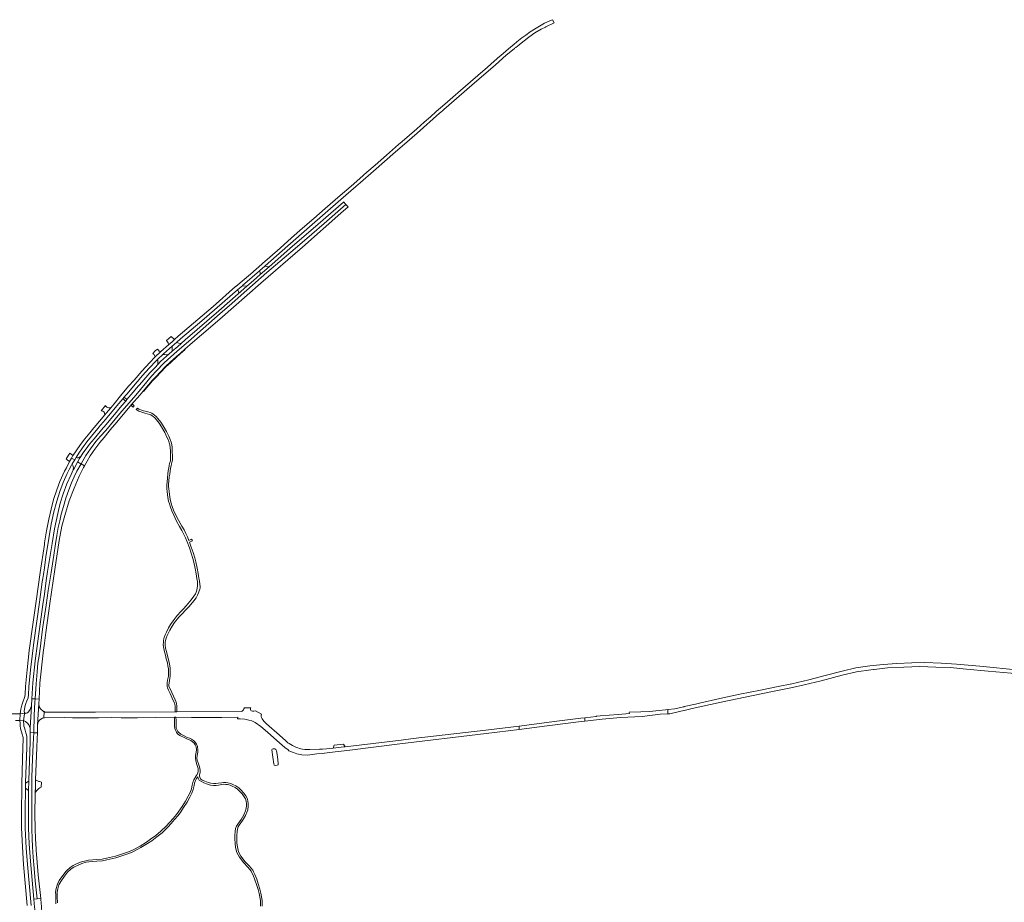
# Model space of a CAD drawing. Extents: x 152825 to 164088, y 457113 to 463005.
# Tile 327 of 364: x 157481 to 158250, y 462129 to 462819. Entities that reach past the tile are written whole.
import ezdxf

# ---------------------------------------------------------------- set-up
doc = ezdxf.new("R2010")
doc.units = 0
doc.header["$LTSCALE"] = 0.5
for name, color, linetype, lineweight in [('B-PV-VH-GESLOTENVERHARDING_ASFALT-GV', 251, 'CONTINUOUS', 18), ('B-PV-VH-HALFVERHARDING-GV', 251, 'CONTINUOUS', 18), ('B-PV-VH-HALFVERHARDING_GRASBETONSTEEN-GV', 251, 'CONTINUOUS', 18), ('B-PV-VH-ONVERHARD-GV', 251, 'CONTINUOUS', 18), ('B-PV-VH-ONVERHARD_ZAND-GV', 251, 'CONTINUOUS', 18), ('B-PV-VH-OPENVERHARDING_BETONSTRAATSTEEN-GV', 251, 'CONTINUOUS', 18)]:
    doc.layers.add(name, color=color, linetype=linetype, lineweight=lineweight)

msp = doc.modelspace()

# ---------------------------------------------------------------- linework, layer by layer
at = {"layer": 'B-PV-VH-GESLOTENVERHARDING_ASFALT-GV', "flags": 128}
for points in [[(157601.789, 462569.044), (157599.767, 462567.312), (157597.085, 462564.961), (157590.986, 462559.617), (157590.878, 462559.522), (157590.769, 462559.417), (157586.596, 462555.382), (157586.559, 462555.347), (157586.352, 462555.136), (157582.407, 462550.987), (157576.084, 462544.22), (157570.066, 462537.321), (157565.786, 462532.423), (157559.644, 462524.941), (157554.56, 462518.855), (157551.88, 462515.626), (157548.627, 462511.708), (157547.292, 462510.127), (157543.224, 462505.311), (157538.889, 462500.125), (157538.785, 462500), (157538.681, 462499.875), (157535.546, 462496.124), (157531.716, 462491.498), (157528.316, 462486.926), (157524.775, 462481.969), (157522.465, 462478.498), (157522.384, 462478.377), (157522.31, 462478.248), (157521.219, 462476.356), (157523.704, 462474.888), (157524.84, 462476.762), (157526.908, 462480.1), (157529.686, 462484.253), (157533.147, 462488.947), (157536.836, 462493.444), (157541.79, 462499.358), (157542.226, 462499.875), (157542.332, 462500), (157542.438, 462500.125), (157547.71, 462506.369), (157556.629, 462517.239), (157561.346, 462522.728), (157562.323, 462523.864), (157563.766, 462525.544), (157563.783, 462525.564), (157563.898, 462525.698), (157564.468, 462526.37), (157572.633, 462536.01), (157576.796, 462540.844), (157581.973, 462546.626), (157587.34, 462552.3), (157588.486, 462553.378), (157592.927, 462557.51), (157593.014, 462557.591), (157593.177, 462557.743), (157597.911, 462561.979), (157599.981, 462563.793), (157603.306, 462566.705), (157606.508, 462569.51), (157623, 462583.553), (157650.999, 462607.919), (157651.088, 462608.069), (157651.192, 462608.153), (157654.793, 462611.054), (157654.84, 462611.092), (157654.889, 462611.287), (157668.091, 462622.713), (157668.223, 462622.827), (157668.338, 462622.926), (157672.344, 462626.389), (157672.471, 462626.499), (157672.594, 462626.608), (157690.172, 462642.21), (157707.215, 462657.211), (157731.666, 462678.527), (157743.36, 462688.66), (157746.953, 462691.774), (157757.268, 462700.712), (157774.384, 462715.666), (157781.454, 462721.812), (157791.265, 462730.34), (157808.945, 462745.874), (157809.832, 462746.653), (157811.21, 462747.864), (157811.22, 462747.873), (157812.226, 462748.75), (157834.172, 462767.888), (157852.485, 462783.83), (157860.986, 462791.191), (157867.154, 462796.359), (157867.317, 462796.49), (157867.466, 462796.56), (157867.567, 462796.641), (157868.412, 462797.323), (157871.03, 462799.434), (157871.164, 462799.542), (157871.275, 462799.656), (157878.763, 462805.353), (157883.431, 462808.617), (157888.236, 462811.551), (157891.652, 462813.228), (157891.752, 462813.277), (157891.902, 462813.347), (157898.509, 462816.438), (157897.166, 462819.016), (157895.648, 462818.357), (157892.748, 462817.058), (157890.979, 462816.178), (157888.331, 462814.735), (157882.958, 462811.536), (157879.732, 462809.507), (157876.338, 462807.002), (157873.248, 462804.736), (157869.325, 462801.675), (157866.837, 462799.733), (157864.691, 462797.868), (157860.602, 462794.458), (157856.715, 462790.996), (157856.379, 462790.706), (157856.001, 462790.38), (157851.642, 462786.624), (157851.575, 462786.564), (157846.315, 462781.823), (157838.708, 462775.263), (157833.06, 462770.458), (157825.211, 462763.585), (157819.264, 462758.518), (157812.948, 462753.032), (157806.306, 462747.253), (157801.695, 462743.158), (157796.854, 462738.874), (157791.065, 462733.804), (157785.253, 462728.779), (157779.691, 462723.921), (157776.745, 462721.349), (157767.299, 462713.093), (157758.616, 462705.315), (157752.058, 462699.713), (157746.581, 462694.991), (157739.786, 462688.914), (157731.291, 462681.486), (157719.551, 462671.497), (157710.514, 462663.53), (157701.811, 462655.95), (157693.211, 462648.375), (157684.172, 462640.454), (157676.198, 462633.463), (157670.555, 462628.442), (157670.1, 462628.037), (157661.02, 462620.152), (157649.627, 462610.513), (157649.41, 462610.32), (157631.958, 462594.94), (157604.653, 462571.496)], [(157588.778, 462549.569), (157586.491, 462547.166), (157582.515, 462542.992), (157576.243, 462535.717), (157571.857, 462530.722), (157569.673, 462528.093), (157569.604, 462528.01), (157569.518, 462527.908), (157564.55, 462521.994), (157563.594, 462520.857), (157560.677, 462517.451), (157554.757, 462510.4), (157546.767, 462500.802), (157546.201, 462500.125), (157546.097, 462500), (157545.993, 462499.875), (157538.808, 462491.27), (157535.383, 462487.141), (157532.67, 462483.629), (157530.129, 462480.079), (157528.5, 462477.608), (157527.259, 462475.728), (157526.05, 462473.501), (157525.921, 462473.264), (157528.422, 462471.906), (157528.682, 462471.769), (157532.338, 462478.469), (157536.128, 462483.626), (157540.355, 462489.357), (157543.985, 462493.528), (157548.102, 462497.97), (157559.098, 462511.133), (157571.503, 462525.542), (157583.799, 462540.384), (157587.32, 462544.393), (157593.55, 462550.676), (157603.733, 462559.885), (157612.725, 462567.415), (157624.155, 462577.653), (157637.481, 462589.299), (157644.381, 462595.349), (157658.173, 462607.608), (157673.991, 462621.313), (157687.425, 462632.742), (157696.146, 462640.218), (157709.092, 462651.431), (157718.735, 462659.827), (157735.684, 462674.668), (157733.826, 462676.602), (157733.699, 462676.491), (157713.995, 462659.289), (157691.918, 462640.114), (157675.65, 462625.906), (157668.73, 462619.862), (157663.422, 462615.226), (157658.345, 462610.761), (157651.59, 462604.819), (157636.407, 462591.465), (157610.155, 462568.809), (157606.802, 462565.871), (157604.299, 462563.678), (157599.793, 462559.783), (157599.35, 462559.4), (157597.711, 462558.015), (157597.549, 462557.878), (157595.357, 462556.027), (157590.902, 462551.8)], [(157622.945, 462572.743), (157637.175, 462584.901), (157669.169, 462613.116), (157701.636, 462641.112), (157731.782, 462667.772), (157737.545, 462672.73), (157735.684, 462674.668), (157718.735, 462659.827), (157709.092, 462651.431), (157696.146, 462640.218), (157687.425, 462632.742), (157673.991, 462621.313), (157658.173, 462607.608), (157644.381, 462595.349), (157637.481, 462589.299), (157624.155, 462577.653), (157612.725, 462567.415), (157603.733, 462559.885), (157593.55, 462550.676), (157587.32, 462544.393), (157583.799, 462540.384), (157571.503, 462525.542), (157559.098, 462511.133), (157548.102, 462497.97), (157543.985, 462493.528), (157540.355, 462489.357), (157536.128, 462483.626), (157532.338, 462478.469), (157528.682, 462471.769), (157531.426, 462470.325), (157533.381, 462473.908), (157535.875, 462478.054), (157539.353, 462483.168), (157543.303, 462488.379), (157546.653, 462492.479), (157550.712, 462497.356), (157552.84, 462499.875), (157552.946, 462500), (157553.052, 462500.125), (157555.014, 462502.447), (157561.915, 462510.628), (157568.14, 462518.09), (157574.515, 462525.544), (157577.205, 462528.69), (157581.296, 462533.475), (157584.301, 462536.866), (157587.062, 462539.924), (157590.733, 462543.828), (157594.665, 462547.789), (157598.495, 462551.433), (157603.215, 462555.651), (157606.031, 462558.023), (157609.904, 462561.394), (157615.901, 462566.614)], [(157525.921, 462473.264), (157524.768, 462471.14), (157522.706, 462467.203), (157522.615, 462467.016), (157520.908, 462463.49), (157517.589, 462456.07), (157514.709, 462448.334), (157512.435, 462440.992), (157510.44, 462432.896), (157508.047, 462421.068), (157506.047, 462409.565), (157502.585, 462387.79), (157501.509, 462380.632), (157500, 462370.048), (157498.825, 462361.807), (157496.685, 462346.594), (157494.579, 462331.507), (157492.907, 462317.931), (157491.118, 462300.75), (157490.215, 462288.197), (157492.792, 462288.084), (157493.553, 462299.765), (157494.366, 462309.353), (157495.016, 462316.07), (157495.937, 462321.703), (157496.966, 462329.178), (157498.158, 462338.441), (157498.808, 462344.4), (157501.354, 462361.463), (157503.087, 462372.785), (157505.254, 462386.923), (157507.312, 462400.465), (157508.666, 462409.187), (157509.75, 462415.904), (157510.833, 462422.187), (157511.971, 462427.225), (157513.271, 462432.479), (157514.853, 462438.398), (157516.846, 462445.047), (157519.229, 462451.385), (157521.288, 462456.855), (157523.238, 462461.568), (157525.405, 462466.118), (157528.682, 462471.769), (157528.422, 462471.906)], [(157531.426, 462470.325), (157528.682, 462471.769), (157525.405, 462466.118), (157523.238, 462461.568), (157521.288, 462456.855), (157519.229, 462451.385), (157516.846, 462445.047), (157514.853, 462438.398), (157513.271, 462432.479), (157511.971, 462427.225), (157510.833, 462422.187), (157509.75, 462415.904), (157508.666, 462409.187), (157507.312, 462400.465), (157505.254, 462386.923), (157503.087, 462372.785), (157501.354, 462361.463), (157498.808, 462344.4), (157498.158, 462338.441), (157496.966, 462329.178), (157495.937, 462321.703), (157495.016, 462316.07), (157494.366, 462309.353), (157493.553, 462299.765), (157492.792, 462288.084), (157495.824, 462287.952), (157496.48, 462300.283), (157498.948, 462324.052), (157498.972, 462324.223), (157500, 462331.573), (157501.16, 462339.866), (157504.315, 462362.698), (157508.167, 462389.249), (157511.655, 462411.922), (157513.774, 462423.208), (157515.879, 462431.438), (157519.365, 462442.836), (157523.182, 462452.863), (157527.215, 462462.085), (157528.831, 462465.443), (157530.674, 462468.948)], [(157489.98, 462282.703), (157488.943, 462265.157), (157489.039, 462261.73), (157491.677, 462261.654), (157492.091, 462275.388), (157492.632, 462285.626), (157492.792, 462288.084), (157490.215, 462288.197)], [(157491.677, 462261.654), (157494.534, 462261.571), (157494.536, 462261.622), (157494.705, 462267.142), (157494.741, 462267.831), (157495.603, 462284.205), (157495.824, 462287.952), (157492.792, 462288.084), (157492.632, 462285.626), (157492.091, 462275.388)], [(157481.145, 462276.336), (157480.962, 462271.117), (157481.054, 462271.087), (157483.768, 462270.942), (157484.42, 462276.465), (157484.453, 462276.903), (157481.324, 462276.334)], [(157487.69, 462216.5), (157487.52, 462199.78), (157487.61, 462186.94), (157488.04, 462174.76), (157489.06, 462161.3), (157491.791, 462131.49), (157494.462, 462131.754), (157492.911, 462145.887), (157492.036, 462155.512), (157491.17, 462164.233), (157490.899, 462168.458), (157490.845, 462172.142), (157490.52, 462179.292), (157490.303, 462185.901), (157490.141, 462191.263), (157490.141, 462196.464), (157490.249, 462210.439), (157490.249, 462220.082), (157490.249, 462226.636), (157490.791, 462241.478), (157491.278, 462252.204), (157491.549, 462257.404), (157491.677, 462261.652), (157491.677, 462261.654), (157489.039, 462261.73), (157488.939, 462256.823), (157488.951, 462255.559), (157488.911, 462254.395), (157487.9, 462224.5), (157487.883, 462223.836)], [(157494.462, 462131.754), (157497.129, 462132.018), (157495.24, 462150.62), (157493.61, 462169.859), (157493.594, 462169.984), (157493.475, 462171.924), (157493.364, 462173.865), (157493.26, 462175.806), (157493.165, 462177.748), (157493.078, 462179.69), (157492.999, 462181.632), (157492.927, 462183.575), (157492.864, 462185.518), (157492.809, 462187.461), (157492.762, 462189.405), (157492.722, 462191.348), (157492.691, 462193.292), (157492.668, 462195.236), (157492.652, 462197.18), (157492.645, 462199.124), (157492.646, 462201.068), (157492.655, 462203.012), (157492.671, 462204.955), (157492.696, 462206.899), (157492.729, 462208.843), (157492.769, 462210.786), (157492.818, 462212.73), (157492.87, 462214.496), (157492.875, 462214.673), (157492.94, 462216.616), (157492.955, 462217.046), (157492.959, 462217.181), (157493.19, 462224.89), (157494.046, 462250), (157494.351, 462256.77), (157494.534, 462261.571), (157491.677, 462261.654), (157491.677, 462261.652), (157491.549, 462257.404), (157491.278, 462252.204), (157490.791, 462241.478), (157490.249, 462226.636), (157490.249, 462220.082), (157490.249, 462210.439), (157490.141, 462196.464), (157490.141, 462191.263), (157490.303, 462185.901), (157490.52, 462179.292), (157490.845, 462172.142), (157490.899, 462168.458), (157491.17, 462164.233), (157492.036, 462155.512), (157492.911, 462145.887)], [(157498.624, 462115.961), (157498.1, 462121.86), (157497.87, 462124.381), (157497.663, 462126.638), (157497.565, 462127.71), (157497.56, 462127.77), (157497.129, 462132.018), (157494.462, 462131.754), (157491.791, 462131.49), (157492.353, 462125.35), (157492.373, 462125.131), (157492.473, 462124.039), (157492.661, 462121.983), (157492.725, 462121.284), (157493.035, 462117.901), (157492.679, 462116.158), (157492.554, 462115.379), (157493.261, 462115.439)]]:
    msp.add_lwpolyline(points, close=True, dxfattribs=at)
for points in [[(157484.431, 462277.165), (157484.308, 462278.527), (157485.137, 462282.825), (157485.636, 462284.545), (157486.384, 462286.621), (157487.257, 462289.038), (157487.606, 462291.13), (157487.97, 462297.601), (157489.159, 462310.76), (157491.836, 462332.161), (157496.199, 462363.775), (157498.394, 462379.682), (157498.755, 462382.151), (157499.213, 462385.281), (157500, 462390.662), (157501.232, 462399.086), (157503.385, 462413.406), (157505.36, 462424.602), (157507.439, 462434.225), (157509.657, 462442.556), (157511.981, 462450.083), (157514.754, 462457.285), (157517.957, 462464.239), (157519.472, 462467.378), (157521.252, 462470.826), (157521.862, 462471.85), (157523.704, 462474.888), (157521.219, 462476.356), (157519.706, 462473.731), (157519.677, 462473.681), (157517.207, 462468.775), (157515.805, 462465.994), (157512.183, 462458.126), (157509.709, 462451.57), (157507.264, 462443.972), (157505.277, 462436.445), (157503.508, 462428.586), (157501.728, 462419.42), (157500.193, 462409.983), (157500, 462408.646), (157496.854, 462386.849), (157493.626, 462364.478), (157491.272, 462347.968), (157488.251, 462325.8), (157486.555, 462310.805), (157485.345, 462297.67), (157484.976, 462291.714), (157484.664, 462290.035), (157484.107, 462288.383), (157483.35, 462286.404), (157482.371, 462283.067), (157481.636, 462280.176), (157481.149, 462276.369)], [(158262.209, 462310.536), (158231.173, 462313.625), (158212.874, 462315.263), (158200.802, 462316.034), (158188.209, 462316.539), (158177.87, 462316.141), (158166.161, 462315.697), (158155.688, 462314.899), (158145.136, 462313.952), (158134.09, 462312.287), (158123.478, 462309.733), (158110.143, 462306.259), (158097.517, 462303.021), (158084.202, 462299.873), (158073.446, 462297.674), (158059.689, 462294.989), (158043.619, 462291.727), (158027.886, 462288.356), (158011.985, 462284.789), (158008.823, 462284.061), (158000, 462282.03), (157999.875, 462282), (157999.471, 462281.901), (157992.784, 462280.37), (157987.302, 462279.715), (157987.303, 462279.59), (157987.334, 462276.426), (157987.335, 462276.301), (157988.73, 462276.36), (157996.354, 462278.14), (157999.875, 462279.001), (158000, 462279.032), (158006.399, 462280.514), (158028.889, 462285.444), (158047.753, 462289.473), (158068.973, 462293.752), (158084.797, 462296.926), (158093.802, 462298.964), (158106.987, 462302.208), (158123.571, 462306.564), (158134.614, 462309.26), (158145.846, 462310.845), (158147.888, 462311.063), (158148.136, 462311.106), (158148.471, 462311.126), (158158.883, 462312.239), (158171.767, 462312.908), (158184.269, 462313.41), (158196.676, 462313.009), (158207.925, 462312.507), (158220.767, 462311.343), (158237.532, 462309.689), (158261.575, 462307.702)], [(157488.943, 462265.157), (157489.98, 462282.703)], [(157495.603, 462284.205), (157494.741, 462267.831)], [(157477.524, 462271.104), (157480.962, 462271.117), (157481.145, 462276.336), (157451.453, 462276.389)], [(157489.691, 462126.653), (157486.87, 462158.53), (157485.9, 462171.41), (157485.11, 462186.96), (157485.03, 462200.55), (157485.24, 462218.42), (157485.37, 462222.08), (157485.38, 462222.37), (157486.224, 462250), (157486.332, 462254.409), (157486.36, 462255.572), (157486.408, 462257.536), (157486.352, 462258.647), (157485.949, 462260.074), (157485.535, 462261.546), (157484.913, 462263.575), (157484.383, 462265.34), (157484.073, 462266.847), (157483.88, 462268.839), (157483.813, 462269.971), (157483.768, 462270.942), (157481.054, 462271.087), (157480.962, 462271.117), (157481.029, 462268.748), (157481.13, 462267.145), (157481.467, 462265.052), (157482.714, 462260.614), (157483.324, 462257.922), (157483.497, 462256.472), (157483.275, 462250), (157482.46, 462222.21), (157482.36, 462218.7), (157482.02, 462200.15), (157482.1, 462187.27), (157482.8, 462172.37), (157483.79, 462158.6), (157486.56, 462126.504)], [(157481.149, 462276.369), (157481.145, 462276.336), (157481.324, 462276.334), (157484.453, 462276.903)], [(157484.453, 462276.903), (157484.42, 462276.465), (157483.768, 462270.942)], [(157499.705, 462273.265), (157499.874, 462278.137)]]:
    msp.add_lwpolyline(points, dxfattribs=at)
at = {"layer": 'B-PV-VH-GESLOTENVERHARDING_ASFALT-GV'}
for points in [[(157488.012, 462278.628, -0.2859767), (157485.086, 462276.814)], [(157489.98, 462282.703, -0.0507112), (157488.012, 462278.628)], [(157496.377, 462281.124, -0.1031452), (157495.603, 462284.205)], [(157499.352, 462278.334, -0.1312803), (157496.377, 462281.124)], [(157499.874, 462278.137, -0.007119), (157499.352, 462278.334)], [(157483.768, 462270.942, -0.132984), (157485.792, 462269.995)], [(157484.453, 462276.903, -0.1769314), (157484.431, 462277.165)], [(157485.086, 462276.814, -0.5446977), (157484.453, 462276.903)], [(157495.506, 462270.437, -0.2137759), (157499.705, 462273.265)], [(157485.792, 462269.995, -0.1912397), (157488.943, 462265.157)], [(157494.741, 462267.831, -0.0931081), (157495.506, 462270.437)]]:
    msp.add_lwpolyline(points, format="xyb", dxfattribs=at)
at = {"layer": 'B-PV-VH-HALFVERHARDING-GV', "flags": 128}
msp.add_lwpolyline([(157725.815, 462249.614), (157733.964, 462250.594), (157735.125, 462250.731), (157734.647, 462251.421), (157733.729, 462252.743), (157726.621, 462251.956), (157726.094, 462250.424)], close=True, dxfattribs=at)
at = {"layer": 'B-PV-VH-HALFVERHARDING_GRASBETONSTEEN-GV', "flags": 128}
msp.add_lwpolyline([(157577.205, 462528.69), (157577.477, 462528.457), (157581.566, 462533.24), (157584.568, 462536.627), (157587.326, 462539.681), (157590.991, 462543.579), (157594.916, 462547.533), (157598.738, 462551.169), (157603.45, 462555.38), (157606.264, 462557.751), (157610.139, 462561.123), (157609.904, 462561.394), (157606.031, 462558.023), (157603.215, 462555.651), (157598.495, 462551.433), (157594.665, 462547.789), (157590.733, 462543.828), (157587.062, 462539.924), (157584.301, 462536.866), (157581.296, 462533.475)], close=True, dxfattribs=at)
at = {"layer": 'B-PV-VH-ONVERHARD-GV', "flags": 128}
for points in [[(157571.743, 462514.284), (157573.015, 462513.402), (157573.969, 462512.904), (157575.399, 462512.405), (157576.982, 462511.864), (157578.5, 462511.43), (157580.451, 462510.975), (157582.116, 462510.479), (157583.268, 462510.023), (157584.2, 462509.455), (157585.155, 462508.732), (157586.232, 462507.765), (157587.523, 462506.279), (157589.757, 462503.523), (157591.607, 462500.732), (157594.192, 462496.294), (157595.833, 462492.735), (157596.915, 462490.258), (157597.615, 462488.292), (157598.069, 462486.582), (157598.313, 462484.454), (157598.488, 462481.942), (157598.629, 462477.177), (157598.702, 462475.941), (157598.698, 462475.411), (157598.643, 462474.958), (157598.478, 462474.245), (157597.874, 462472.114), (157597.559, 462470.647), (157597.161, 462468.576), (157596.79, 462466.276), (157596.501, 462463.999), (157596.254, 462460.981), (157595.911, 462457.49), (157595.842, 462455.625), (157595.801, 462453.848), (157595.801, 462452.326), (157595.98, 462450.126), (157596.241, 462447.973), (157596.625, 462445.435), (157597.147, 462442.534), (157597.737, 462440.559), (157598.575, 462437.908), (157599.618, 462435.137), (157601.115, 462431.633), (157603.341, 462426.953), (157605.669, 462422.717), (157607.384, 462419.608), (157608.86, 462417.22), (157610.441, 462414.095), (157611.6, 462410.97), (157613.429, 462406.148), (157614.869, 462402.04), (157616.099, 462397.89), (157616.872, 462394.941), (157617.894, 462390.077), (157618.702, 462385.793), (157619.299, 462382.282), (157619.651, 462379.815), (157619.756, 462378.024), (157619.756, 462376.234), (157619.511, 462374.829), (157619.159, 462373.074), (157618.667, 462371.564), (157618, 462370.265), (157616.7, 462368.298), (157614.838, 462365.63), (157610.874, 462360.952), (157608.738, 462358.592), (157606.602, 462356.401), (157603.848, 462353.199), (157600.621, 462349.014), (157598.635, 462346.142), (157597.11, 462343.554), (157595.407, 462340.293), (157594.413, 462338.124), (157593.703, 462336.068), (157593.207, 462334.047), (157593.029, 462332.346), (157592.958, 462330.254), (157593.278, 462327.454), (157593.988, 462324.814), (157594.628, 462322.382), (157595.3, 462319.497), (157596.128, 462316.268), (157596.595, 462313.719), (157596.919, 462311.959), (157597.097, 462310.287), (157597.097, 462308.936), (157597.097, 462307.248), (157597.006, 462305.89), (157596.713, 462304.696), (157596.308, 462302.783), (157596.015, 462300.757), (157595.857, 462299.159), (157595.925, 462297.74), (157596.242, 462296.644), (157597.098, 462294.798), (157598.202, 462292.367), (157600.771, 462286.805), (157601.629, 462284.953), (157601.901, 462283.846), (157602.127, 462282.491), (157602.149, 462281.001), (157602.15, 462277.941), (157603.652, 462277.948), (157603.651, 462281.012), (157603.627, 462282.627), (157603.373, 462284.149), (157603.054, 462285.452), (157602.134, 462287.436), (157599.567, 462292.992), (157598.463, 462295.424), (157597.653, 462297.172), (157597.417, 462297.988), (157597.363, 462299.12), (157597.507, 462300.576), (157597.788, 462302.52), (157598.06, 462304.316), (157598.222, 462305.796), (157598.341, 462307.326), (157598.403, 462309.183), (157598.372, 462310.586), (157598.278, 462312.218), (157598.073, 462313.989), (157597.597, 462316.59), (157596.76, 462319.854), (157596.086, 462322.743), (157595.44, 462325.2), (157594.757, 462327.736), (157594.463, 462330.314), (157594.529, 462332.242), (157594.69, 462333.789), (157595.146, 462335.643), (157595.924, 462337.574), (157596.932, 462339.615), (157598.161, 462341.717), (157599.9, 462345.011), (157601.693, 462347.743), (157605.223, 462351.919), (157607.924, 462354.934), (157610.13, 462357.086), (157613.143, 462360.207), (157616.88, 462364.798), (157618.593, 462367.132), (157619.657, 462369.198), (157620.438, 462371.072), (157621.004, 462372.457), (157621.465, 462373.759), (157621.668, 462374.781), (157621.684, 462376.133), (157621.557, 462377.564), (157621.191, 462380.316), (157620.783, 462382.514), (157620.181, 462386.058), (157619.367, 462390.37), (157618.335, 462395.286), (157617.546, 462398.294), (157616.299, 462402.502), (157614.84, 462406.663), (157613.334, 462410.633), (157615.659, 462411.647), (157615.117, 462412.976), (157612.814, 462412.016), (157611.819, 462414.698), (157610.637, 462417.423), (157609.202, 462420.143), (157607.395, 462423.135), (157604.748, 462427.883), (157602.485, 462432.251), (157601.012, 462435.697), (157599.995, 462438.399), (157599.173, 462441.001), (157598.611, 462442.884), (157598.107, 462445.681), (157597.729, 462448.176), (157597.475, 462450.277), (157597.266, 462452.297), (157597.124, 462454.125), (157597.138, 462455.854), (157597.316, 462458.312), (157597.626, 462461.667), (157597.996, 462463.843), (157598.277, 462466.062), (157598.64, 462468.314), (157599.031, 462470.347), (157599.333, 462471.751), (157599.934, 462473.871), (157600.125, 462474.698), (157600.199, 462475.315), (157600.204, 462475.979), (157600.13, 462477.243), (157599.988, 462482.016), (157599.809, 462484.592), (157599.549, 462486.862), (157599.051, 462488.737), (157598.312, 462490.811), (157597.203, 462493.35), (157595.526, 462496.988), (157592.883, 462501.526), (157590.969, 462504.413), (157588.674, 462507.245), (157587.305, 462508.82), (157586.112, 462509.892), (157585.047, 462510.698), (157583.94, 462511.372), (157582.608, 462511.9), (157580.836, 462512.428), (157578.877, 462512.885), (157577.432, 462513.297), (157575.89, 462513.825), (157574.567, 462514.286), (157573.794, 462514.69), (157572.715, 462515.438)], [(157677.852, 462248.198), (157678.552, 462242.603), (157679.279, 462237.372), (157679.587, 462236.281), (157680.511, 462235.945), (157681.937, 462236.168), (157682.721, 462236.616), (157682.861, 462237.54), (157682.105, 462243.079), (157681.462, 462247.471), (157680.902, 462248.619), (157680.119, 462248.982), (157678.943, 462249.066), (157678.132, 462248.702)]]:
    msp.add_lwpolyline(points, close=True, dxfattribs=at)
for points in [[(157670.24, 462126.094), (157670.266, 462130.487), (157669.311, 462136.163), (157668.513, 462139.469), (157667.212, 462143.568), (157665.934, 462147.072), (157664.448, 462150.755), (157663.561, 462152.814), (157662.942, 462154.096), (157661.601, 462155.691), (157659.765, 462157.821), (157656.887, 462160.759), (157653.677, 462165.247), (157651.822, 462168.618), (157650.89, 462172.316), (157650.454, 462175.344), (157650.405, 462178.402), (157650.405, 462181.383), (157650.589, 462184.361), (157650.868, 462186.325), (157651.425, 462187.982), (157652.311, 462189.48), (157654.897, 462193.11), (157657.182, 462196.825), (157658.635, 462200.022), (157658.965, 462201.427), (157659.416, 462204.119), (157659.325, 462206.164), (157659.029, 462208.321), (157658.417, 462210.382), (157657.457, 462212.318), (157655.724, 462214.77), (157653.878, 462216.705), (157651.92, 462218.595), (157649.776, 462220.036), (157647.366, 462221.186), (157645.774, 462221.906), (157643.523, 462222.5), (157641.844, 462222.706), (157640.013, 462222.761), (157638.389, 462222.596), (157635.939, 462222.181), (157634.113, 462221.922), (157632.354, 462221.881), (157630.201, 462222.112), (157627.956, 462222.678), (157625.343, 462223.866), (157623.443, 462224.664), (157622.105, 462225.678), (157621.461, 462226.862), (157621.25, 462227.756), (157621.267, 462228.626), (157621.69, 462230.566), (157621.677, 462232.151), (157621.422, 462233.934), (157620.965, 462235.72), (157620.135, 462238.019), (157619.509, 462240.11), (157619.288, 462241.731), (157619.405, 462243.78), (157619.87, 462246.395), (157619.98, 462248.159), (157619.72, 462250.846), (157618.941, 462252.64), (157617.937, 462254.142), (157616.544, 462255.465), (157615.132, 462256.476), (157613.548, 462257.264), (157611.68, 462257.984), (157609.664, 462258.858), (157606.542, 462260.562), (157605.012, 462261.716), (157604.337, 462262.605), (157603.488, 462264.054), (157603.098, 462265.292), (157602.907, 462266.852), (157602.916, 462268.287), (157602.947, 462271.302), (157602.852, 462273.734), (157601.692, 462273.753), (157601.788, 462271.286), (157601.757, 462268.297), (157601.748, 462266.785), (157601.96, 462265.046), (157602.421, 462263.581), (157603.372, 462261.959), (157604.186, 462260.887), (157605.912, 462259.586), (157609.155, 462257.815), (157611.241, 462256.911), (157613.081, 462256.202), (157614.533, 462255.479), (157615.804, 462254.569), (157617.045, 462253.39), (157617.919, 462252.083), (157618.584, 462250.552), (157618.817, 462248.139), (157618.717, 462246.533), (157618.252, 462243.916), (157618.124, 462241.685), (157618.373, 462239.864), (157619.024, 462237.688), (157619.752, 462235.234), (157620.19, 462233.634), (157620.242, 462231.576), (157620.052, 462230.227), (157619.533, 462229.016), (157618.565, 462227.961), (157616.918, 462224.896), (157616.084, 462222.745), (157615.574, 462220.672), (157614.975, 462217.769), (157613.967, 462214.993), (157612.417, 462211.967), (157610.388, 462208.194), (157607.719, 462203.868), (157603.28, 462197.777), (157600.667, 462194.682), (157595.128, 462188.705), (157591.098, 462184.566), (157587.123, 462181.18), (157583.001, 462178.359), (157579.76, 462176.116), (157574.8, 462173.071), (157569.425, 462170.175), (157566.601, 462168.811), (157561.093, 462166.844), (157555.512, 462165.234), (157548.637, 462163.709), (157545.263, 462162.917), (157541.135, 462162.521), (157534.616, 462161.938), (157532.453, 462161.559), (157529.152, 462160.705), (157525.73, 462159.414), (157522.444, 462157.732), (157520.253, 462156.255), (157517.091, 462153.5), (157514.516, 462150.077), (157511.691, 462146.044), (157510.149, 462143.156), (157509.172, 462139.826), (157508.765, 462136.914), (157508.852, 462135.115), (157508.874, 462131.635), (157509.047, 462129.932), (157508.86, 462127.823)], [(157510.256, 462128.767), (157510.212, 462129.939), (157510.051, 462132.105), (157510.011, 462135.147), (157510.047, 462136.898), (157510.432, 462139.526), (157511.426, 462142.66), (157512.804, 462145.33), (157515.654, 462149.416), (157518.051, 462152.608), (157521.083, 462155.224), (157523.109, 462156.529), (157526.334, 462158.17), (157529.367, 462159.392), (157532.698, 462160.425), (157534.781, 462160.685), (157541.139, 462161.137), (157545.375, 462161.609), (157548.863, 462162.147), (157555.852, 462163.93), (157561.449, 462165.741), (157565.272, 462166.967), (157568.739, 462168.336), (157570.085, 462169.057), (157575.448, 462171.84), (157580.664, 462174.985), (157583.914, 462177.2), (157587.92, 462180.17), (157592, 462183.48), (157596.411, 462187.691), (157599.155, 462190.689), (157601.742, 462193.685), (157604.463, 462197.003), (157606.67, 462199.835), (157608.845, 462203.079), (157611.643, 462207.463), (157613.744, 462211.388), (157615.271, 462214.369), (157616.244, 462217.382), (157616.976, 462220.319), (157617.42, 462222.205), (157618.184, 462224.33), (157619.026, 462225.888), (157619.941, 462227.083), (157620.084, 462226.199), (157621.072, 462224.661), (157622.721, 462223.411), (157624.768, 462222.551), (157627.48, 462221.319), (157629.948, 462220.697), (157632.294, 462220.444), (157634.23, 462220.49), (157636.16, 462220.763), (157638.582, 462221.174), (157640.065, 462221.324), (157641.734, 462221.274), (157643.252, 462221.088), (157645.292, 462220.549), (157646.761, 462219.885), (157649.063, 462218.787), (157651.015, 462217.475), (157652.861, 462215.693), (157654.613, 462213.856), (157656.222, 462211.581), (157657.077, 462209.855), (157657.622, 462208.018), (157657.895, 462206.034), (157657.977, 462204.207), (157657.558, 462201.71), (157657.27, 462200.487), (157655.913, 462197.5), (157653.701, 462193.903), (157651.108, 462190.262), (157650.114, 462188.582), (157649.466, 462186.658), (157649.161, 462184.506), (157648.971, 462181.427), (157648.971, 462178.39), (157649.021, 462175.23), (157649.481, 462172.037), (157650.476, 462168.089), (157652.461, 462164.481), (157655.784, 462159.834), (157658.708, 462156.849), (157660.508, 462154.761), (157661.729, 462153.31), (157662.255, 462152.218), (157663.124, 462150.203), (157664.594, 462146.557), (157665.854, 462143.105), (157667.13, 462139.084), (157667.905, 462135.876), (157668.831, 462130.371), (157668.806, 462126.131)]]:
    msp.add_lwpolyline(points, dxfattribs=at)
at = {"layer": 'B-PV-VH-ONVERHARD_ZAND-GV', "flags": 128}
for points in [[(157595.357, 462556.027), (157597.549, 462557.878), (157596.447, 462557.363), (157595.166, 462557.122), (157593.927, 462557.188), (157593.266, 462557.392), (157593.122, 462557.506), (157593.014, 462557.591), (157592.927, 462557.51), (157588.486, 462553.378), (157588.738, 462552.906), (157588.815, 462552.384), (157588.815, 462551.715), (157588.806, 462550.582), (157588.781, 462549.693), (157588.778, 462549.569), (157590.902, 462551.8)], [(157547.862, 462517.337), (157547.872, 462517.45), (157544.439, 462513.286), (157544.525, 462513.304), (157544.929, 462513.342), (157545.249, 462513.28), (157545.585, 462513.123), (157546.44, 462512.606), (157546.523, 462512.495), (157546.788, 462512.14), (157546.935, 462511.716), (157546.941, 462511.401), (157546.911, 462511.073), (157547.292, 462510.127), (157548.627, 462511.708), (157551.88, 462515.626), (157550.584, 462515.71), (157550.329, 462515.681), (157549.602, 462515.746), (157549.118, 462516.049), (157548.837, 462516.225), (157547.967, 462516.96)], [(157497.706, 462222.948), (157496.242, 462223.397), (157495.756, 462223.546), (157494.206, 462224.179), (157493.19, 462224.89), (157492.959, 462217.181), (157492.955, 462217.046), (157492.94, 462216.616), (157492.875, 462214.673), (157492.87, 462214.496), (157493.377, 462215.515), (157493.787, 462216.133), (157494.178, 462216.582), (157494.798, 462217.19), (157495.609, 462217.967), (157496.569, 462218.584), (157497.631, 462219.065)], [(157487.69, 462216.5), (157487.883, 462223.836), (157485.37, 462222.08), (157485.24, 462218.42)]]:
    msp.add_lwpolyline(points, close=True, dxfattribs=at)
at = {"layer": 'B-PV-VH-OPENVERHARDING_BETONSTRAATSTEEN-GV', "flags": 128}
for points in [[(157672.594, 462626.439), (157672.471, 462626.499), (157672.344, 462626.389), (157668.338, 462622.926), (157668.223, 462622.827), (157668.256, 462622.713), (157668.586, 462621.762), (157668.725, 462619.932), (157668.73, 462619.862), (157675.65, 462625.906), (157675.525, 462625.896), (157674.749, 462625.832), (157673.547, 462625.971)], [(157654.889, 462611.087), (157654.84, 462611.092), (157654.793, 462611.054), (157651.192, 462608.153), (157651.088, 462608.069), (157651.156, 462607.903), (157651.874, 462606.137), (157651.853, 462605.556), (157651.616, 462604.892), (157651.59, 462604.819), (157658.345, 462610.761), (157658.175, 462610.777)], [(157601.789, 462569.044), (157599.002, 462571.282), (157595.589, 462568.36), (157596.845, 462566.341), (157597.085, 462564.961), (157599.767, 462567.312)], [(157605.064, 462566.13), (157603.306, 462566.705), (157599.981, 462563.793), (157599.793, 462559.783), (157604.299, 462563.678), (157606.802, 462565.871)], [(157588.667, 462561.155), (157588.428, 462561.432), (157586.681, 462560.137), (157584.795, 462558.144), (157585.156, 462557.865), (157585.29, 462557.723), (157585.694, 462557.292), (157585.756, 462557.197), (157586.172, 462556.553), (157586.207, 462556.498), (157586.547, 462555.386), (157586.559, 462555.347), (157586.596, 462555.382), (157590.769, 462559.417), (157590.878, 462559.522), (157590.736, 462559.597), (157589.851, 462559.985), (157589.57, 462560.109), (157589.384, 462560.325)], [(157562.323, 462523.864), (157561.346, 462522.728), (157563.594, 462520.857), (157564.55, 462521.994)], [(157568.783, 462518.518), (157567.813, 462517.408), (157569.338, 462516.122), (157570.324, 462517.275)], [(157520.876, 462479.446), (157519.825, 462480.19), (157516.935, 462475.742), (157517.893, 462475.047), (157517.918, 462475.029), (157518.957, 462474.274), (157519.706, 462473.731), (157521.219, 462476.356), (157522.31, 462478.248), (157522.384, 462478.377), (157522.266, 462478.461), (157521.913, 462478.711)], [(157528.5, 462477.608), (157528.374, 462477.543), (157527.307, 462476.989), (157526.21, 462476.625), (157525.522, 462476.592), (157524.84, 462476.762), (157523.704, 462474.888), (157521.862, 462471.85), (157522.279, 462470.875), (157522.547, 462469.68), (157522.66, 462468.402), (157522.643, 462467.674), (157522.621, 462467.156), (157522.615, 462467.016), (157522.706, 462467.203), (157524.768, 462471.14), (157525.921, 462473.264), (157526.05, 462473.501), (157527.259, 462475.728)], [(157987.303, 462279.59), (157987.302, 462279.715), (157985.366, 462279.483), (157972.888, 462278.3), (157966.151, 462277.845), (157957.148, 462277.681), (157957.293, 462276.696), (157948.499, 462275.959), (157934.418, 462274.853), (157931.545, 462274.483), (157931.247, 462274.446), (157922.339, 462273.346), (157922.339, 462273.222), (157922.329, 462270.821), (157922.329, 462270.695), (157936.072, 462272.357), (157950.269, 462273.559), (157967.216, 462274.377), (157981.233, 462276.042), (157987.335, 462276.301), (157987.334, 462276.426)], [(157922.339, 462273.222), (157922.339, 462273.346), (157919.167, 462272.955), (157900.406, 462270.543), (157871.115, 462266.891), (157871.115, 462266.766), (157871.105, 462264.278), (157871.105, 462264.153), (157893.056, 462266.978), (157919.603, 462270.366), (157922.329, 462270.695), (157922.329, 462270.821)]]:
    msp.add_lwpolyline(points, close=True, dxfattribs=at)
for points in [[(157871.115, 462266.891), (157845.066, 462263.644), (157788.189, 462257.01), (157778.934, 462255.915), (157735.125, 462250.731), (157733.964, 462250.594), (157725.815, 462249.614), (157720.505, 462248.976), (157717.318, 462248.756), (157714.933, 462248.732), (157707.479, 462248.436), (157705.171, 462248.51), (157703.512, 462248.594), (157701.645, 462248.782), (157700.467, 462249.035), (157699.319, 462249.405), (157698.103, 462249.827), (157696.648, 462250.383), (157695.38, 462250.951), (157693.888, 462251.624), (157692.552, 462252.327), (157691.311, 462253.145), (157690.373, 462253.832), (157688.7, 462255.18), (157683.795, 462259.744), (157673.648, 462268.552), (157671.431, 462270.77), (157670.229, 462272.405), (157669.661, 462273.606), (157669.461, 462274.607), (157669.461, 462275.441), (157669.628, 462276.208), (157664.909, 462278.82), (157663.783, 462278.424), (157662.781, 462278.424), (157661.863, 462278.653), (157661.321, 462279.133), (157661.175, 462279.591), (157661.164, 462280.169), (157661.234, 462280.652), (157661.314, 462281.092), (157656.381, 462281.11), (157655.999, 462280.267), (157655.579, 462279.516), (157655.19, 462278.976), (157654.492, 462278.475), (157653.778, 462278.206), (157603.652, 462277.948), (157602.15, 462277.941), (157540.021, 462277.621), (157501.745, 462277.603), (157500.822, 462277.623), (157500.627, 462277.657), (157500.439, 462277.712), (157500.234, 462277.802), (157500.11, 462277.881), (157500.013, 462277.992), (157499.954, 462278.108), (157499.913, 462278.123), (157499.874, 462278.137), (157499.705, 462273.265)], [(157500.077, 462273.318), (157516.105, 462273.445), (157522.078, 462273.398), (157527.523, 462273.187), (157542.404, 462273.225), (157552.682, 462273.412), (157560.032, 462273.382), (157560.104, 462273.382), (157572.717, 462273.394), (157587.206, 462273.455), (157601.692, 462273.753), (157602.852, 462273.734), (157614.947, 462273.535), (157638.808, 462273.612), (157651.158, 462273.716), (157650.965, 462272.568), (157652.908, 462272.513), (157656.791, 462272.236), (157659.843, 462271.459), (157662.202, 462270.935), (157664.707, 462269.544), (157669.216, 462266.622), (157674.481, 462262.042), (157681.651, 462255.682), (157688.01, 462249.983), (157690.43, 462248.135), (157691.174, 462247.502), (157694.629, 462246.206), (157697.415, 462245.078), (157701.241, 462244.347), (157705.787, 462244.201), (157713.079, 462245.052), (157717.209, 462245.295), (157722.788, 462246.097), (157738.87, 462248.121), (157775.698, 462252.603), (157845.222, 462261.086), (157871.105, 462264.278), (157871.115, 462266.766), (157871.115, 462266.891)]]:
    msp.add_lwpolyline(points, dxfattribs=at)
at = {"layer": 'B-PV-VH-OPENVERHARDING_BETONSTRAATSTEEN-GV'}
msp.add_lwpolyline([(157499.705, 462273.265, -0.0139244), (157500.077, 462273.318)], format="xyb", dxfattribs=at)

doc.saveas('drawing.dxf')
